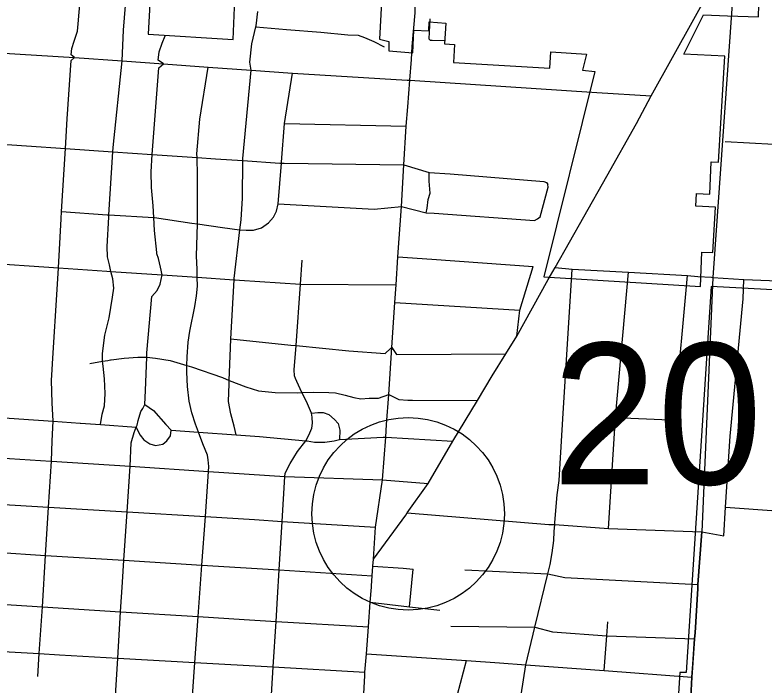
# Model space of a CAD drawing. Extents: x 1729596 to 1934326, y 644115 to 911751.
# Drawn here: x 1835478 to 1841311, y 735475 to 740696 of the extents above; entities that cross this region are included whole.
import ezdxf

# ---------------------------------------------------------------- set-up
doc = ezdxf.new("R2010")
doc.units = 0
for name, color, linetype in [('Default', 7, 'Continuous'), ('GM_X_City_Street', 7, 'Continuous'), ('GM_X_Corporation', 7, 'Continuous'), ('GM_X_County_Road', 7, 'Continuous'), ('GM_X_State_Route', 7, 'Continuous'), ('GM_X_Township', 7, 'Continuous'), ('GM_X_Township_Road', 7, 'Continuous')]:
    doc.layers.add(name, color=color, linetype=linetype)

msp = doc.modelspace()

# ---------------------------------------------------------------- linework, layer by layer
at = {"layer": 'Default'}
msp.add_circle((1838539.6, 736809.3), 750, dxfattribs=at)
at = {"layer": 'GM_X_City_Street'}
for points in [[(1835761.6, 737219.9), (1835768.5, 737378.7), (1835775.8, 737530.2), (1835767.1, 737673.4), (1835763.1, 737847.9), (1835776, 738064), (1835804.1, 738514.4), (1835816, 738725.9), (1835837.5, 739107), (1835841.1, 739165.1), (1835871.8, 739654.3), (1835885.1, 739885.7), (1835915.4, 740340), (1835941.6, 740363.3), (1835914.4, 740386.2), (1835921.5, 740434.1), (1835938.8, 740491.8), (1835951.7, 740531.6), (1835964.6, 740569.4), (1835969.9, 740625.4), (1836004.8, 741021.5)], [(1836143.1, 737503.6), (1836157.7, 737585.7), (1836173.8, 737649.8), (1836179.9, 737746), (1836176, 737860.3), (1836164, 737960.5), (1836160.5, 737997.7), (1836160, 738002.6), (1836160, 738056.8), (1836178.2, 738201), (1836212.3, 738335.3), (1836236.4, 738495.7), (1836248.5, 738567.8), (1836238.5, 738640), (1836224.6, 738697.8), (1836212.5, 738748.3), (1836198.5, 738810.4), (1836194.6, 738890.6), (1836208.7, 739121.1), (1836209.8, 739138.1), (1836240.9, 739629.3), (1836243.1, 739664.3), (1836313.5, 740337.1), (1836323.8, 740576.3), (1836357.8, 740995.5)], [(1837201.1, 737424.4), (1837185.6, 737493), (1837159.5, 737587.2), (1837141.6, 737683.5), (1837145.7, 737821.8), (1837146.7, 737848.9), (1837155.8, 738102.4), (1837159.5, 738173), (1837183.8, 738633), (1837184.2, 738641.6), (1837229.1, 739021), (1837238.6, 739100.6), (1837250.7, 739269), (1837250.9, 739561.2), (1837250.9, 739577.7), (1837317.7, 740266.9), (1837307.4, 740327.3), (1837321.5, 740469.6), (1837354, 740603.3), (1837355.7, 740609.9), (1837369.8, 740722.2)], [(1831353.2, 740661.7), (1831900.8, 740638.7), (1832593.1, 740598.7), (1832956.5, 740573.3), (1833267.2, 740549.3), (1833593.6, 740527.2), (1833925, 740499), (1834017.6, 740494.5), (1834243.1, 740477.9), (1834585, 740455.8), (1834762.4, 740441.8), (1834846.5, 740436.3), (1834995.2, 740425.3), (1835346.5, 740400.5), (1835941.6, 740363.3), (1836313.5, 740337.1), (1836633.1, 740313.7), (1836982.9, 740288.9), (1837317.7, 740266.9), (1837638.6, 740243.5), (1838530.9, 740188.4)], [(1838708.6, 740666.1), (1838701.4, 740510.2), (1838711.3, 740500.1), (1838725.4, 740499.9), (1838821.7, 740496.9), (1838823.3, 740496.8)], [(1837354, 740603.3), (1837592.1, 740581.8), (1837858.5, 740561.6), (1838070.9, 740541.5), (1838151, 740537.4), (1838199.1, 740521.4), (1838273.3, 740489.3), (1838353.5, 740446.6)], [(1836582.1, 738845), (1836563.1, 739017.6), (1836557.8, 739116.9), (1836553.1, 739208.4), (1836541.5, 739351.1), (1836539.4, 739473.6), (1836545.6, 739608.6), (1836563.1, 739843.8), (1836597.1, 740283.8), (1836633.1, 740313.7), (1836593, 740344.1), (1836601.1, 740408), (1836623.2, 740475.5), (1836647.1, 740533.5)], [(1838535.7, 739980.3), (1838553.3, 740187), (1838564.6, 740348.7)], [(1836985.4, 737138.2), (1836987.7, 737176.4), (1836982.9, 737228.7), (1836975.7, 737264.9), (1836941.7, 737353.9), (1836906.6, 737445.9), (1836883, 737507.6), (1836855, 737596.4), (1836835, 737687.1), (1836821.6, 737801.6), (1836816, 737912), (1836817.2, 737964.1), (1836818.7, 738032.2), (1836825.3, 738146.3), (1836839.3, 738232.2), (1836877.6, 738423.8), (1836891.5, 738507.6), (1836899.2, 738581.6), (1836897.6, 738652.2), (1836896.2, 738714), (1836892.5, 738816.3), (1836898.2, 739067.6), (1836898.3, 739072.8), (1836898.7, 739445.6), (1836895.2, 739584.8), (1836894.4, 739614.1), (1836916.5, 739884.2), (1836982.9, 740288.9)], [(1837490.2, 739121.4), (1837513.3, 739167), (1837526.7, 739224.6), (1837553.3, 739541.4), (1837553.9, 739548.9), (1837575.6, 739849.4), (1837638.6, 740243.5)], [(1838530.9, 740188.4), (1838553.3, 740187), (1840008.8, 740092.2)], [(1838372, 737504.9), (1838389.1, 737737.3), (1838411.5, 738105.8), (1838436.8, 738454.6), (1838445.7, 738592.5), (1838460.2, 738812.1), (1838486.9, 739202.8), (1838504.9, 739526.9), (1838523, 739830.5), (1838535.7, 739980.3)], [(1837575.6, 739849.4), (1838523, 739830.5)], [(1834736.1, 739731.4), (1834923.7, 739718.7), (1835262.2, 739695.7), (1835871.8, 739654.3), (1836240.9, 739629.3), (1836545.6, 739608.6), (1836895.2, 739584.8), (1837038.3, 739575.1), (1837250.9, 739561.2), (1837540.4, 739542.3), (1837553.3, 739541.4), (1837574.1, 739541.1)], [(1841006.9, 739708.6), (1841576.5, 739677.5)], [(1837574.1, 739541.1), (1838504.9, 739526.9)], [(1838504.9, 739526.9), (1838703.7, 739467.1), (1838865.7, 739457.1), (1839596.1, 739397.9), (1839616.1, 739389.7), (1839627.9, 739375.5)], [(1838679.2, 739155.3), (1838686.5, 739191.2), (1838694.9, 739258.2), (1838711.6, 739308.4), (1838703.2, 739400.4), (1838703.7, 739467.1)], [(1839546.8, 739106.5), (1839567.3, 739124), (1839630.5, 739353.1), (1839627.9, 739375.5)], [(1837526.7, 739224.6), (1838274.7, 739183.6), (1838486.9, 739202.8), (1838679.2, 739155.3), (1838742.7, 739150.9), (1839522.6, 739095), (1839546.8, 739106.5)], [(1835841.1, 739165.1), (1836196.7, 739138.9), (1836209.8, 739138.1), (1836557.8, 739116.9), (1836564.8, 739116.5), (1836854.2, 739073.8), (1836898.2, 739067.6), (1837093.8, 739040.2), (1837225.6, 739021.2), (1837229.1, 739021), (1837277.2, 739018.3), (1837277.3, 739018.3)], [(1837277.3, 739018.3), (1837287.6, 739017.7), (1837335.7, 739018.7), (1837396.2, 739037.3), (1837453.1, 739076.1), (1837490.2, 739121.4)], [(1834633.9, 738805.1), (1834812, 738794.9), (1834862, 738791.5), (1835204.5, 738767.9), (1835816, 738725.9), (1836192.6, 738700), (1836221.4, 738698)], [(1836564.3, 738526.2), (1836584.2, 738547.7), (1836607.9, 738599.1), (1836624.2, 738670.4), (1836612.1, 738731.3), (1836594.2, 738798), (1836583.3, 738834.5), (1836582.6, 738840.4), (1836582.1, 738845)], [(1838460.2, 738812.1), (1838723.3, 738793.1)], [(1838723.3, 738793.1), (1839512.6, 738736.2)], [(1837791.3, 737562.1), (1837787, 737594.1), (1837747.4, 737684.3), (1837710.8, 737753), (1837672.2, 737841.1), (1837660.9, 737863.5), (1837655.5, 737883.7), (1837652.9, 737929.9), (1837666.6, 738120.3), (1837700.8, 738598.5), (1837714, 738784.2)], [(1839385.5, 738194), (1839408.8, 738395.6), (1839512.6, 738736.2)], [(1836221.4, 738698), (1836224.6, 738697.8), (1836624.2, 738670.4), (1836897.6, 738652.2), (1837183.8, 738633), (1837192.9, 738632.4), (1837226.9, 738630.1)], [(1839682.5, 736741.4), (1839698.6, 736957.2), (1839716.5, 737068.6), (1839724.4, 737200), (1839743.8, 737549.3), (1839817.5, 738714.7)], [(1840098.3, 736694.9), (1840153, 737559.7), (1840255.8, 738690.7)], [(1837226.9, 738630.1), (1837700.8, 738598.5), (1838445.7, 738592.5)], [(1840603.8, 737558.1), (1840612.5, 737579.9), (1840619.4, 737611.8), (1840713.8, 738665)], [(1840902.3, 738651.8), (1840912.9, 738651.1), (1841153.8, 738635), (1841485.6, 738621.9)], [(1836375, 737179), (1836382.4, 737363.1), (1836407, 737442.6), (1836422.5, 737483.4), (1836428.8, 737500), (1836436, 737535.9), (1836458.2, 737605.3), (1836473, 737628.9), (1836490, 737660.4), (1836493.5, 737770.6), (1836503.4, 738028.2), (1836504.8, 738063), (1836542.8, 738502.9), (1836563.5, 738525.3), (1836564.3, 738526.2)], [(1838436.8, 738454.6), (1839408.8, 738395.6)], [(1837159.5, 738173), (1837626.7, 738124.2), (1837666.6, 738120.3), (1838077.5, 738080), (1838359.4, 738057), (1838400.9, 738095.9)], [(1838400.9, 738095.9), (1838411.5, 738105.8), (1838448.1, 738049.7), (1839299.7, 738054.7)], [(1836061.8, 737980.6), (1836160.5, 737997.7), (1836200.1, 738004.6), (1836222.4, 738007.7), (1836227.5, 738008.5)], [(1836227.5, 738008.5), (1836328.3, 738022.6), (1836434.5, 738028.6), (1836503.4, 738028.2), (1836572.8, 738020.5), (1836684.9, 738002.4), (1836817.2, 737964.1), (1836851.2, 737954.2), (1837093.6, 737869.9), (1837146.7, 737848.9), (1837275.9, 737797.7), (1837374, 737767.6), (1837504.3, 737753.5), (1837678.6, 737751.4), (1837710.8, 737753), (1837800.8, 737757.3), (1837921, 737755.3), (1837973.1, 737751.3), (1838049.2, 737733.2), (1838117.4, 737715.1), (1838171.5, 737705.1), (1838235.6, 737709.1), (1838307.7, 737711), (1838389.1, 737737.3), (1838466, 737700.9), (1838536.7, 737693.3), (1838574.1, 737693.3)], [(1838574.1, 737693.3), (1839078.2, 737692.2)], [(1836490, 737660.4), (1836556.7, 737614.2), (1836653.4, 737504.8), (1836694.2, 737461.4)], [(1834680.6, 737606.2), (1835130.2, 737575.4), (1835506.5, 737549.6), (1835775.8, 737530.2), (1835986.3, 737514.9), (1835987.1, 737514.9)], [(1837787, 737594.1), (1837834.9, 737599.2), (1837876.9, 737597.9), (1837920.5, 737582.4), (1837965.4, 737544.9), (1837994.4, 737511.9), (1838006.9, 737461.4), (1838004.5, 737387.2)], [(1835987.1, 737514.9), (1836143.1, 737503.6), (1836422.5, 737483.4), (1836430.7, 737459.6), (1836452.4, 737421), (1836481.3, 737386), (1836528.4, 737354.4), (1836571.7, 737342.1), (1836628.5, 737351.2), (1836659.5, 737378.3), (1836688.7, 737415.5), (1836694.2, 737461.4), (1836906.6, 737445.9), (1837201.1, 737424.4), (1837382, 737411.2), (1837743, 737378.2), (1837753.7, 737377.2), (1837809.5, 737367.4), (1837889.6, 737366.9), (1837964.1, 737378.5), (1838004.5, 737387.2), (1838344.8, 737405.5)], [(1837411.8, 733777.7), (1837401.4, 734099.4), (1837422, 734432.4), (1837441.5, 734784.2), (1837456.6, 735054.8), (1837470.8, 735311.9), (1837487.7, 735615.7), (1837510.7, 735970.5), (1837522.6, 736155.5), (1837535.6, 736371.3), (1837558.3, 736750.2), (1837579.2, 737098.6), (1837581.3, 737124.1), (1837594.2, 737151.8), (1837619.8, 737201.1), (1837678.9, 737293.4), (1837743, 737378.2), (1837767.2, 737422.9), (1837788.9, 737476.4), (1837794.2, 737516.3), (1837791.5, 737560.5), (1837791.3, 737562.1)], [(1840153, 737559.7), (1840573.3, 737541), (1840591.4, 737544.5), (1840603.8, 737558.1)], [(1831745.6, 737470.2), (1832013.5, 737453.5), (1832366.5, 737447), (1832631.4, 737415), (1832998, 737405.8), (1833324.5, 737383.8), (1833655.7, 737366.5), (1833975.3, 737350), (1834607.2, 737291.9), (1834659.1, 737288.7), (1835111.7, 737260.5), (1835756.1, 737220.3), (1835761.6, 737219.9), (1836375, 737179), (1836985.4, 737138.2), (1837579.2, 737098.6), (1838340.9, 737073.7), (1838694, 737045.4)], [(1838269.3, 736455), (1838285.3, 736705.7), (1838340.9, 737073.7), (1838364.8, 737406.6), (1838372, 737504.9)], [(1838344.8, 737405.5), (1838364.8, 737406.6), (1838887.5, 737374.3)], [(1835655, 735541.1), (1835667, 735719.9), (1835691.3, 736084.1), (1835716.1, 736484.5), (1835739.4, 736861.1), (1835761.6, 737219.9)], [(1836176.6, 733856.6), (1836184, 734180), (1836205.1, 734515.1), (1836226.8, 734860.4), (1836235.3, 734995.7), (1836243.9, 735134.5), (1836259.5, 735390.4), (1836277.6, 735684.8), (1836299.8, 736045.5), (1836313.9, 736276.5), (1836325.5, 736446.6), (1836351, 736823.8), (1836375, 737179)], [(1836792.1, 733815.9), (1836778.9, 734140.7), (1836798.1, 734474.8), (1836812.2, 734720.9), (1836819.6, 734823.2), (1836839, 735095.4), (1836857.4, 735351.2), (1836878.8, 735650.5), (1836904.4, 736007.9), (1836933.1, 736408.8), (1836960.2, 736786.7), (1836985.4, 737138.2)], [(1833631.9, 736999.4), (1833960.4, 736965.3), (1834585.6, 736929.9), (1834976.8, 736907.7), (1835087.9, 736900.9), (1835739.4, 736861.1), (1836351, 736823.8), (1836960.2, 736786.7), (1837342.9, 736763.4), (1837558.3, 736750.2), (1838285.3, 736705.7)], [(1838532.6, 736816.1), (1839634.7, 736726), (1839681.3, 736725.8), (1840098.3, 736694.9), (1840826.6, 736667.4)], [(1839279.9, 733667.4), (1839319.7, 734287), (1839339.6, 734599.5), (1839359.2, 734917.3), (1839401.1, 735282.1), (1839454.9, 735633.2), (1839525.1, 735926.1), (1839626, 736340.4), (1839644.2, 736414.1), (1839660.9, 736504.4), (1839672.7, 736602.1), (1839676.4, 736671.4), (1839681.3, 736725.8), (1839682.5, 736741.4)], [(1833626.1, 736620), (1834562.1, 736558.3), (1835063.2, 736525.8), (1835325.2, 736508.8), (1835716.1, 736484.5), (1836325.5, 736446.6), (1836933.1, 736408.8), (1837535.6, 736371.3), (1838259.7, 736326.3)], [(1838265.2, 736400.6), (1838499.9, 736384.8), (1838578.5, 736376.4)], [(1838549.9, 736085), (1838578.5, 736376.4)], [(1838980.4, 736371.4), (1839626, 736340.4), (1839760.2, 736312.2), (1840795.9, 736258.9)], [(1833633.9, 736268.7), (1834534.2, 736157.1), (1835036.8, 736125.4), (1835159.3, 736117.7), (1835691.3, 736084.1), (1836299.8, 736045.5), (1836904.4, 736007.9), (1837263.3, 735985.5), (1837510.7, 735970.5), (1838229.8, 735927.1)], [(1838244.4, 736121.4), (1838549.9, 736085), (1838785.1, 736057)], [(1840066.9, 735587.5), (1840087, 735858.8), (1840095, 735966.9)], [(1838870.5, 735932.7), (1839525.1, 735926.1), (1839664.6, 735888.5), (1840087, 735858.8), (1840769.5, 735835.1)], [(1834508.6, 735787.1), (1835012.6, 735757.9), (1835667, 735719.9), (1835825.1, 735710.7), (1836277.6, 735684.8), (1836878.8, 735650.5), (1837487.7, 735615.7), (1838203.3, 735574.7)], [(1838213.9, 735716.7), (1838993, 735665.7), (1839250.2, 735648.9), (1839454.9, 735633.2), (1840066.9, 735587.5), (1840749.1, 735536.8)], [(1838570.2, 734068.1), (1838636.5, 734318.7), (1838899.5, 735312.4), (1838993, 735665.7)]]:
    msp.add_lwpolyline(points, dxfattribs=at)
at = {"layer": 'GM_X_Corporation'}
for points in [[(1836579.3, 741726.3), (1836513.6, 740546.1), (1837176.6, 740504.5), (1837216.2, 741442.9)], [(1838339, 740943.6), (1838315.7, 740507.6), (1838388.3, 740489.5), (1838388.3, 740416.8), (1838575.2, 740401.2), (1838583.6, 740576.5), (1838699.6, 740571.8), (1838704.1, 740641.4), (1838833.8, 740632.9), (1838823.2, 740469.9), (1838900.1, 740465.9), (1838893.6, 740326.6), (1839642.7, 740280.8), (1839650.5, 740407.6), (1839927, 740390.7), (1839896.9, 740265.2), (1839993.2, 740255.6), (1839595, 738656.2), (1840815.2, 738581.2), (1840827.6, 738847.6), (1840910.8, 738845.3), (1840933, 739198.7), (1840780, 739204.8), (1840784, 739304.7), (1840888.9, 739300.5), (1840898.9, 739550.3), (1840954.9, 739548), (1841006.6, 740374.2), (1840685.5, 740389.7), (1840839.1, 740696.1), (1841026.4, 740689.9), (1841267.2, 740682), (1841269, 740775)], [(1841522.5, 738545.8), (1840898.3, 738579.8), (1840705.5, 735573.8), (1840655.5, 735573.8), (1840536.3, 733682.4), (1840586.2, 733679.5), (1840812, 733666.2), (1840809.8, 733590.1), (1841385.2, 733574.6)]]:
    msp.add_lwpolyline(points, dxfattribs=at)
at = {"layer": 'GM_X_County_Road'}
for points in [[(1838564.6, 740348.7), (1838571.8, 740451.1), (1838593.7, 740713.6), (1838593.7, 740753), (1838624.2, 741100.8), (1838640, 741220.2), (1838668, 741395.3), (1838704.5, 741577.5), (1838719.4, 741639.1), (1838808.3, 741871.5), (1838907.7, 742149.4), (1838998, 742415.1), (1839366.1, 743512.6), (1839394.8, 743602.7)], [(1840008.8, 740092.2), (1840431.1, 740064.7)], [(1839683.3, 738728.1), (1839817.5, 738714.7), (1840255.8, 738690.7), (1840713.8, 738665), (1840796.3, 738659.2)], [(1840796.3, 738659.2), (1840902.3, 738651.8)], [(1840755.9, 735636.2), (1840769.5, 735835.1), (1840773.9, 735881.2), (1840795.9, 736228.2), (1840795.9, 736258.9), (1840826.6, 736667.4)], [(1840633.3, 733682.6), (1840649.4, 733893.5), (1840667.5, 734207), (1840688.2, 734520.5), (1840703.8, 734834.1), (1840730.2, 735173.2), (1840749.1, 735536.8), (1840755.9, 735636.2)]]:
    msp.add_lwpolyline(points, dxfattribs=at)
at = {"layer": 'GM_X_State_Route'}
for points in [[(1840431.1, 740064.7), (1841095.2, 741263.6), (1841283.3, 741592.2)], [(1839630.5, 738633.3), (1839683.3, 738728.1), (1839907.7, 739123.5), (1840086.6, 739440.2), (1840316.5, 739850.6), (1840431.1, 740064.7)], [(1839194.9, 737883.2), (1839299.7, 738054.7), (1839385.5, 738194), (1839630.5, 738633.3)], [(1838253.4, 736242), (1838253.9, 736248.6), (1838259.7, 736326.3), (1838265.2, 736400.6), (1838269.3, 736455), (1838522, 736798.3), (1838532.6, 736816.1), (1838694, 737045.4), (1838887.5, 737374.3), (1839078.2, 737692.2), (1839194.9, 737883.2)], [(1837897, 734500.8), (1837908.2, 734524.2), (1838016, 734748.2), (1838127.6, 734979.9), (1838173.9, 735025.8), (1838186.5, 735266.1), (1838201.3, 735549), (1838203.3, 735574.7), (1838213.9, 735716.7), (1838229.8, 735927.1), (1838244.4, 736121.4), (1838253.1, 736237.8), (1838253.4, 736242)]]:
    msp.add_lwpolyline(points, dxfattribs=at)
at = {"layer": 'GM_X_Township'}
msp.add_lwpolyline([(1841095.2, 741263.6), (1840912.9, 738651.1), (1840826.6, 736667.4), (1840795.9, 736258.9), (1840795.9, 736228.2), (1840773.9, 735881.2), (1840769.5, 735835.1), (1840749.1, 735536.8), (1840730.2, 735173.2), (1840703.8, 734834.1), (1840688.2, 734520.5), (1840667.5, 734207), (1840649.4, 733893.5), (1840625.4, 733578), (1840602.7, 733155.6), (1840520.1, 731919.3), (1840426.2, 730550.9), (1840424.9, 730257), (1840309, 728558.8), (1840185.8, 726071.2)], dxfattribs=at)
at = {"layer": 'GM_X_Township_Road'}
for points in [[(1840826.6, 736667.4), (1840997.8, 736637.6), (1841011.7, 736859.9), (1841046.1, 737413.1), (1841149.5, 738484.6), (1841153.8, 738635)], [(1841011.7, 736859.9), (1841407.1, 736831.4), (1841795.3, 736803.4), (1841798.2, 736803.2)]]:
    msp.add_lwpolyline(points, dxfattribs=at)

# ---------------------------------------------------------------- texts
at = {"layer": 'Default'}
msp.add_text('20.00', height=1100, dxfattribs=at).set_placement((1839661.2, 737039))

doc.saveas('drawing.dxf')
